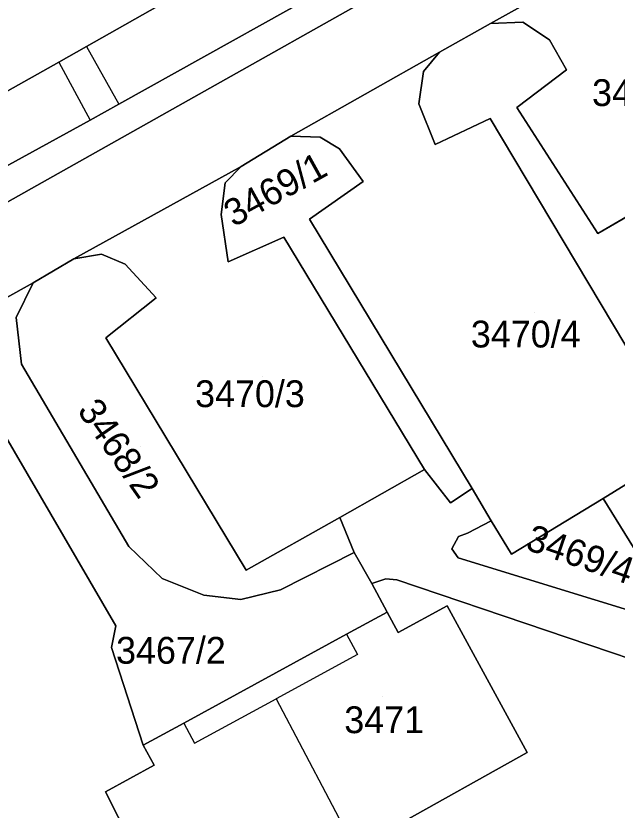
# Model space of a CAD drawing. Extents: x -262715 to -259381, y -1237238 to -1231182.
# Drawn here: x -261416.1 to -261371.3, y -1235520.8 to -1235461.6 of the extents above; entities that cross this region are included whole.
import ezdxf

# ---------------------------------------------------------------- set-up
doc = ezdxf.new("R2010")
doc.units = 0
for name, color, linetype in [('body_kn', 7, 'Continuous'), ('kladpar_druhypozemkov', 7, 'Continuous'), ('kladpar_hranice', 7, 'Continuous'), ('kladpar_parcelnecisla', 7, 'Continuous'), ('kladpar_plochy', 7, 'Continuous'), ('zappar_hrandruhpozemk', 7, 'Continuous')]:
    doc.layers.add(name, color=color, linetype=linetype)

msp = doc.modelspace()

# ---------------------------------------------------------------- linework, layer by layer
at = {"layer": 'body_kn'}
for p, q in [((-261378.3, -1235462.03), (-261378.3, -1235462.03)), ((-261380.71, -1235462.13), (-261380.71, -1235462.13)), ((-261410.84, -1235463.83), (-261410.84, -1235463.83)), ((-261410.84, -1235463.83), (-261410.84, -1235463.83)), ((-261376.32, -1235463.35), (-261376.32, -1235463.35)), ((-261384.52, -1235464.26), (-261384.52, -1235464.26)), ((-261384.52, -1235464.26), (-261384.52, -1235464.26)), ((-261412.91, -1235465), (-261412.91, -1235465)), ((-261412.91, -1235465), (-261412.91, -1235465)), ((-261375.06, -1235465.58), (-261375.06, -1235465.58)), ((-261385.7, -1235465.7), (-261385.7, -1235465.7)), ((-261408.42, -1235468.14), (-261408.42, -1235468.14)), ((-261386.05, -1235468.12), (-261386.05, -1235468.12)), ((-261378.74, -1235468.4), (-261378.74, -1235468.4)), ((-261410.55, -1235469.33), (-261410.55, -1235469.33)), ((-261380.75, -1235469.2), (-261380.75, -1235469.2)), ((-261395.59, -1235470.52), (-261395.59, -1235470.52)), ((-261395.59, -1235470.52), (-261395.59, -1235470.52)), ((-261393.42, -1235470.6), (-261393.42, -1235470.6)), ((-261391.98, -1235471.47), (-261391.98, -1235471.47)), ((-261384.85, -1235471.16), (-261384.85, -1235471.16)), ((-261399.31, -1235472.78), (-261399.31, -1235472.78)), ((-261399.31, -1235472.78), (-261399.31, -1235472.78)), ((-261400.5, -1235474.01), (-261400.5, -1235474.01)), ((-261390.21, -1235473.92), (-261390.21, -1235473.92)), ((-261400.79, -1235476.37), (-261400.79, -1235476.37)), ((-261394.22, -1235476.73), (-261394.22, -1235476.73)), ((-261372.7, -1235477.8), (-261372.7, -1235477.8)), ((-261396.12, -1235478.06), (-261396.12, -1235478.06)), ((-261411.78, -1235479.68), (-261411.78, -1235479.68)), ((-261411.78, -1235479.68), (-261411.78, -1235479.68)), ((-261409.71, -1235479.34), (-261409.71, -1235479.34)), ((-261407.95, -1235480.07), (-261407.95, -1235480.07)), ((-261400.28, -1235479.9), (-261400.28, -1235479.9)), ((-261414.81, -1235481.47), (-261414.81, -1235481.47)), ((-261414.81, -1235481.47), (-261414.81, -1235481.47)), ((-261405.63, -1235482.58), (-261405.63, -1235482.58)), ((-261416.08, -1235484.05), (-261416.08, -1235484.05)), ((-261409.39, -1235485.56), (-261409.39, -1235485.56)), ((-261415.67, -1235487.53), (-261415.67, -1235487.53)), ((-261385.63, -1235495.4), (-261385.63, -1235495.4)), ((-261385.63, -1235495.4), (-261385.63, -1235495.4)), ((-261382.09, -1235496.8), (-261382.09, -1235496.8)), ((-261372.32, -1235497.56), (-261372.32, -1235497.56)), ((-261372.32, -1235497.56), (-261372.32, -1235497.56)), ((-261383.7, -1235497.89), (-261383.7, -1235497.89)), ((-261391.95, -1235498.98), (-261391.95, -1235498.98)), ((-261380.67, -1235499.22), (-261380.67, -1235499.22)), ((-261383.11, -1235500.39), (-261383.11, -1235500.39)), ((-261382.42, -1235500.13), (-261382.42, -1235500.13)), ((-261407.69, -1235501.13), (-261407.69, -1235501.13)), ((-261390.89, -1235501.58), (-261390.89, -1235501.58)), ((-261383.6, -1235501.31), (-261383.6, -1235501.31)), ((-261379.16, -1235501.72), (-261379.16, -1235501.72)), ((-261383.13, -1235501.97), (-261383.13, -1235501.97)), ((-261398.92, -1235502.91), (-261398.92, -1235502.91)), ((-261405.2, -1235503.53), (-261405.2, -1235503.53)), ((-261389.56, -1235503.89), (-261389.56, -1235503.89)), ((-261388.53, -1235503.54), (-261388.53, -1235503.54)), ((-261387.7, -1235503.62), (-261387.7, -1235503.62)), ((-261396.37, -1235504.38), (-261396.37, -1235504.38)), ((-261402.1, -1235504.76), (-261402.1, -1235504.76)), ((-261399.33, -1235505.09), (-261399.33, -1235505.09)), ((-261383.95, -1235505.55), (-261383.95, -1235505.55)), ((-261383.95, -1235505.55), (-261383.95, -1235505.55)), ((-261388.43, -1235506.04), (-261388.43, -1235506.04)), ((-261408.65, -1235507.05), (-261408.65, -1235507.05)), ((-261387.61, -1235507.54), (-261387.61, -1235507.54)), ((-261391.44, -1235507.68), (-261391.44, -1235507.68)), ((-261408.97, -1235508.66), (-261408.97, -1235508.66)), ((-261390.62, -1235509.18), (-261390.62, -1235509.18)), ((-261396.7, -1235512.5), (-261396.7, -1235512.5)), ((-261403.59, -1235514.32), (-261403.59, -1235514.32)), ((-261406.6, -1235515.95), (-261406.6, -1235515.95)), ((-261402.78, -1235515.81), (-261402.78, -1235515.81)), ((-261377.98, -1235516.5), (-261377.98, -1235516.5)), ((-261405.79, -1235517.45), (-261405.79, -1235517.45)), ((-261409.42, -1235519.43), (-261409.42, -1235519.43))]:
    msp.add_line(p, q, dxfattribs=at)
at = {"layer": 'kladpar_druhypozemkov'}
for p, q in [((-261396.45, -1235473.29), (-261396.45, -1235473.29)), ((-261377.41, -1235483.68), (-261377.41, -1235483.68)), ((-261397.69, -1235488.47), (-261397.69, -1235488.47)), ((-261406.84, -1235493.71), (-261406.84, -1235493.71)), ((-261372.34, -1235501.28), (-261372.34, -1235501.28)), ((-261403.88, -1235508.28), (-261403.88, -1235508.28)), ((-261388.74, -1235512.34), (-261388.74, -1235512.34))]:
    msp.add_line(p, q, dxfattribs=at)
at = {"layer": 'kladpar_hranice'}
for p, q in [((-261391.44, -1235507.68), (-261403.59, -1235514.32)), ((-261403.59, -1235514.32), (-261391.44, -1235507.68))]:
    msp.add_line(p, q, dxfattribs=at)
for points in [[(-261380.52, -1235425.85), (-261378.97, -1235428.86), (-261377.67, -1235431.13), (-261372.12, -1235441.55), (-261371.47, -1235444.76), (-261372.72, -1235447.96), (-261393.34, -1235459.75), (-261395.74, -1235461.08), (-261408.42, -1235468.14), (-261410.55, -1235469.33), (-261418.7, -1235473.78)], [(-261417.09, -1235467.37), (-261412.91, -1235465), (-261410.84, -1235463.83), (-261404.37, -1235460.16), (-261397.9, -1235456.5), (-261395.74, -1235455.27), (-261391.65, -1235452.95), (-261393, -1235450.57), (-261376.96, -1235441.51), (-261381.46, -1235433.15), (-261384.05, -1235434.54), (-261385.09, -1235432.6), (-261384.2, -1235432.13), (-261386.02, -1235428.72), (-261380.52, -1235425.85)], [(-261377.82, -1235426.4), (-261370.31, -1235440.22), (-261369.19, -1235443.16), (-261369.47, -1235446.47), (-261370.9, -1235449.61), (-261420.3, -1235477.43), (-261443.34, -1235490.09), (-261470.11, -1235505.2), (-261471.16, -1235503.32), (-261462.48, -1235498.5), (-261472.92, -1235479.85)], [(-261418.7, -1235473.78), (-261410.55, -1235469.33), (-261408.42, -1235468.14), (-261395.74, -1235461.08), (-261393.34, -1235459.75), (-261372.72, -1235447.96), (-261371.47, -1235444.76), (-261372.12, -1235441.55), (-261377.67, -1235431.13), (-261378.97, -1235428.86), (-261377.82, -1235426.4)], [(-261474.22, -1235506.84), (-261470.11, -1235505.2), (-261443.34, -1235490.09), (-261420.3, -1235477.43), (-261370.9, -1235449.61), (-261357.67, -1235441.76), (-261352.68, -1235439.16)], [(-261352.68, -1235439.16), (-261349.41, -1235444.59), (-261351.54, -1235445.98), (-261368.97, -1235455.57), (-261380.71, -1235462.13), (-261384.52, -1235464.26), (-261395.59, -1235470.52), (-261399.31, -1235472.78), (-261411.78, -1235479.68), (-261414.81, -1235481.47), (-261424.88, -1235487.06), (-261432.77, -1235491.2), (-261442.92, -1235497), (-261447.95, -1235499.79), (-261458.29, -1235505.58), (-261466.57, -1235510.22), (-261469.51, -1235511.93), (-261473.53, -1235515.14)], [(-261397.32, -1235442.95), (-261393, -1235450.57), (-261391.65, -1235452.95), (-261395.74, -1235455.27), (-261397.9, -1235456.5), (-261404.37, -1235460.16), (-261410.84, -1235463.83), (-261412.91, -1235465), (-261417.09, -1235467.37), (-261417.71, -1235466.29), (-261422.87, -1235456.81), (-261419.15, -1235454.79), (-261420, -1235453.22), (-261416.97, -1235451.58), (-261416.12, -1235453.14), (-261410.01, -1235449.83), (-261403.89, -1235446.51), (-261404.74, -1235444.94), (-261403.37, -1235444.21), (-261401.61, -1235443.25), (-261400.76, -1235444.82), (-261397.32, -1235442.95)], [(-261368.97, -1235455.57), (-261371.08, -1235458.72), (-261369.88, -1235462.49), (-261365.72, -1235460.76), (-261363.93, -1235463.61), (-261358.9, -1235460.91), (-261358.05, -1235462.55), (-261362.78, -1235465.42), (-261359.77, -1235470.23), (-261372.7, -1235477.8), (-261378.74, -1235468.4), (-261375.06, -1235465.58), (-261376.32, -1235463.35), (-261378.3, -1235462.03), (-261380.71, -1235462.13), (-261368.97, -1235455.57)], [(-261366.09, -1235493.76), (-261380.75, -1235469.2), (-261384.85, -1235471.16), (-261386.05, -1235468.12), (-261385.7, -1235465.7), (-261384.52, -1235464.26), (-261380.71, -1235462.13), (-261378.3, -1235462.03), (-261376.32, -1235463.35), (-261375.06, -1235465.58), (-261378.74, -1235468.4), (-261372.7, -1235477.8), (-261359.77, -1235470.23), (-261362.78, -1235465.42), (-261358.05, -1235462.55)], [(-261384.52, -1235464.26), (-261385.7, -1235465.7), (-261386.05, -1235468.12), (-261384.85, -1235471.16), (-261380.75, -1235469.2), (-261366.09, -1235493.76), (-261370.62, -1235496.52), (-261372.32, -1235497.56), (-261379.16, -1235501.72), (-261380.67, -1235499.22), (-261382.09, -1235496.8), (-261394.22, -1235476.73), (-261390.21, -1235473.92), (-261391.98, -1235471.47), (-261393.42, -1235470.6), (-261395.59, -1235470.52), (-261384.52, -1235464.26)], [(-261395.59, -1235470.52), (-261393.42, -1235470.6), (-261391.98, -1235471.47), (-261390.21, -1235473.92), (-261394.22, -1235476.73), (-261382.09, -1235496.8), (-261383.7, -1235497.89), (-261385.63, -1235495.4), (-261396.12, -1235478.06), (-261400.28, -1235479.9), (-261400.79, -1235476.37), (-261400.5, -1235474.01), (-261399.31, -1235472.78), (-261395.59, -1235470.52)], [(-261399.31, -1235472.78), (-261400.5, -1235474.01), (-261400.79, -1235476.37), (-261400.28, -1235479.9), (-261396.12, -1235478.06), (-261385.63, -1235495.4), (-261391.95, -1235498.98), (-261398.92, -1235502.91), (-261409.39, -1235485.56), (-261405.63, -1235482.58), (-261407.95, -1235480.07), (-261409.71, -1235479.34), (-261411.78, -1235479.68), (-261399.31, -1235472.78)], [(-261411.78, -1235479.68), (-261409.71, -1235479.34), (-261407.95, -1235480.07), (-261405.63, -1235482.58), (-261409.39, -1235485.56), (-261398.92, -1235502.91), (-261391.95, -1235498.98), (-261390.89, -1235501.58), (-261396.37, -1235504.38), (-261399.33, -1235505.09), (-261402.1, -1235504.76), (-261405.2, -1235503.53), (-261407.69, -1235501.13), (-261415.67, -1235487.53), (-261416.08, -1235484.05), (-261414.81, -1235481.47), (-261411.78, -1235479.68)], [(-261403.59, -1235514.32), (-261406.6, -1235515.95), (-261408.97, -1235508.66), (-261408.65, -1235507.05), (-261419.15, -1235489.02), (-261422.06, -1235486.95), (-261423.49, -1235486.65), (-261424.88, -1235487.06), (-261414.81, -1235481.47)], [(-261414.81, -1235481.47), (-261416.08, -1235484.05), (-261415.67, -1235487.53), (-261407.69, -1235501.13), (-261405.2, -1235503.53), (-261402.1, -1235504.76), (-261399.33, -1235505.09), (-261396.37, -1235504.38), (-261390.89, -1235501.58), (-261389.56, -1235503.89), (-261388.43, -1235506.04), (-261391.44, -1235507.68)], [(-261419.15, -1235489.02), (-261408.65, -1235507.05), (-261408.97, -1235508.66), (-261406.6, -1235515.95), (-261405.79, -1235517.45), (-261409.42, -1235519.43), (-261403.63, -1235530.87)], [(-261385.63, -1235495.4), (-261383.7, -1235497.89), (-261382.09, -1235496.8), (-261380.67, -1235499.22), (-261382.42, -1235500.13), (-261383.11, -1235500.39), (-261383.6, -1235501.31), (-261383.13, -1235501.97), (-261367.84, -1235506.69), (-261367.18, -1235505.93), (-261367.99, -1235504.53), (-261372.32, -1235497.56), (-261370.62, -1235496.52), (-261366.14, -1235503.46), (-261365.35, -1235504.84), (-261363.67, -1235507.27), (-261340.71, -1235494.71)], [(-261319.84, -1235594.07), (-261354.76, -1235530.71), (-261365.37, -1235511.18), (-261387.7, -1235503.62), (-261388.53, -1235503.54), (-261389.56, -1235503.89), (-261390.89, -1235501.58), (-261391.95, -1235498.98), (-261385.63, -1235495.4)], [(-261372.32, -1235497.56), (-261367.99, -1235504.53), (-261367.18, -1235505.93), (-261367.84, -1235506.69), (-261383.13, -1235501.97), (-261383.6, -1235501.31), (-261383.11, -1235500.39), (-261382.42, -1235500.13), (-261380.67, -1235499.22), (-261379.16, -1235501.72), (-261372.32, -1235497.56)], [(-261387.85, -1235522.03), (-261377.98, -1235516.5), (-261383.95, -1235505.55), (-261387.61, -1235507.54), (-261388.43, -1235506.04), (-261389.56, -1235503.89), (-261388.53, -1235503.54), (-261387.7, -1235503.62), (-261365.37, -1235511.18), (-261354.76, -1235530.71)], [(-261383.95, -1235505.55), (-261377.98, -1235516.5), (-261387.85, -1235522.03), (-261390.8, -1235523.68), (-261393.64, -1235525.27), (-261403.63, -1235530.87), (-261409.42, -1235519.43), (-261405.79, -1235517.45), (-261406.6, -1235515.95), (-261403.59, -1235514.32)], [(-261391.44, -1235507.68), (-261388.43, -1235506.04), (-261387.61, -1235507.54), (-261383.95, -1235505.55)]]:
    msp.add_lwpolyline(points, dxfattribs=at)
at = {"layer": 'kladpar_plochy'}
for p, q in [((-261380.71, -1235462.13), (-261378.3, -1235462.03)), ((-261378.3, -1235462.03), (-261376.32, -1235463.35)), ((-261384.52, -1235464.26), (-261380.71, -1235462.13)), ((-261376.32, -1235463.35), (-261375.06, -1235465.58)), ((-261385.7, -1235465.7), (-261384.52, -1235464.26)), ((-261375.06, -1235465.58), (-261378.74, -1235468.4)), ((-261386.05, -1235468.12), (-261385.7, -1235465.7)), ((-261384.85, -1235471.16), (-261386.05, -1235468.12)), ((-261378.74, -1235468.4), (-261372.7, -1235477.8)), ((-261380.75, -1235469.2), (-261384.85, -1235471.16)), ((-261366.09, -1235493.76), (-261380.75, -1235469.2)), ((-261372.7, -1235477.8), (-261359.77, -1235470.23))]:
    msp.add_line(p, q, dxfattribs=at)
for points in [[(-261418.7, -1235473.78), (-261410.55, -1235469.33), (-261408.42, -1235468.14), (-261395.74, -1235461.08), (-261393.34, -1235459.75), (-261372.72, -1235447.96), (-261371.47, -1235444.76), (-261372.12, -1235441.55), (-261377.67, -1235431.13), (-261378.97, -1235428.86), (-261377.82, -1235426.4), (-261370.31, -1235440.22), (-261369.19, -1235443.16), (-261369.47, -1235446.47), (-261370.9, -1235449.61), (-261420.3, -1235477.43)], [(-261474.22, -1235506.84), (-261470.11, -1235505.2), (-261443.34, -1235490.09), (-261420.3, -1235477.43), (-261370.9, -1235449.61), (-261357.67, -1235441.76), (-261352.68, -1235439.16), (-261349.41, -1235444.59), (-261351.54, -1235445.98), (-261368.97, -1235455.57), (-261380.71, -1235462.13), (-261384.52, -1235464.26), (-261395.59, -1235470.52), (-261399.31, -1235472.78), (-261411.78, -1235479.68), (-261414.81, -1235481.47), (-261424.88, -1235487.06), (-261432.77, -1235491.2), (-261442.92, -1235497), (-261447.95, -1235499.79), (-261458.29, -1235505.58), (-261466.57, -1235510.22), (-261469.51, -1235511.93), (-261473.53, -1235515.14)], [(-261417.09, -1235467.37), (-261412.91, -1235465), (-261410.84, -1235463.83), (-261404.37, -1235460.16)], [(-261395.74, -1235461.08), (-261408.42, -1235468.14), (-261410.55, -1235469.33), (-261418.7, -1235473.78)], [(-261417.25, -1235525.86), (-261421.49, -1235517.81), (-261422.25, -1235518.17), (-261423.61, -1235515.31), (-261419.04, -1235512.81), (-261426.44, -1235499.28), (-261428.88, -1235494.81), (-261432.68, -1235496.96), (-261434.11, -1235493.83), (-261432.77, -1235491.2), (-261424.88, -1235487.06), (-261423.49, -1235486.65), (-261422.06, -1235486.95), (-261419.15, -1235489.02), (-261408.65, -1235507.05), (-261408.97, -1235508.66), (-261406.6, -1235515.95), (-261405.79, -1235517.45), (-261409.42, -1235519.43), (-261403.63, -1235530.87)], [(-261354.76, -1235530.71), (-261365.37, -1235511.18), (-261387.7, -1235503.62), (-261388.53, -1235503.54), (-261389.56, -1235503.89), (-261390.89, -1235501.58), (-261391.95, -1235498.98), (-261385.63, -1235495.4), (-261383.7, -1235497.89), (-261382.09, -1235496.8), (-261380.67, -1235499.22), (-261382.42, -1235500.13), (-261383.11, -1235500.39), (-261383.6, -1235501.31), (-261383.13, -1235501.97), (-261367.84, -1235506.69), (-261367.18, -1235505.93), (-261367.99, -1235504.53), (-261372.32, -1235497.56), (-261370.62, -1235496.52), (-261366.14, -1235503.46), (-261365.35, -1235504.84), (-261363.67, -1235507.27), (-261340.71, -1235494.71)], [(-261387.85, -1235522.03), (-261377.98, -1235516.5), (-261383.95, -1235505.55), (-261387.61, -1235507.54), (-261388.43, -1235506.04), (-261389.56, -1235503.89), (-261388.53, -1235503.54), (-261387.7, -1235503.62), (-261365.37, -1235511.18), (-261354.76, -1235530.71)]]:
    msp.add_lwpolyline(points, dxfattribs=at)
for points in [[(-261397.32, -1235442.95), (-261393, -1235450.57), (-261391.65, -1235452.95), (-261395.74, -1235455.27), (-261397.9, -1235456.5), (-261404.37, -1235460.16), (-261410.84, -1235463.83), (-261412.91, -1235465), (-261417.09, -1235467.37), (-261417.71, -1235466.29), (-261422.87, -1235456.81), (-261419.15, -1235454.79), (-261420, -1235453.22), (-261416.97, -1235451.58), (-261416.12, -1235453.14), (-261410.01, -1235449.83), (-261403.89, -1235446.51), (-261404.74, -1235444.94), (-261403.37, -1235444.21), (-261401.61, -1235443.25), (-261400.76, -1235444.82)], [(-261368.97, -1235455.57), (-261371.08, -1235458.72), (-261369.88, -1235462.49), (-261365.72, -1235460.76), (-261363.93, -1235463.61), (-261358.9, -1235460.91), (-261358.05, -1235462.55), (-261362.78, -1235465.42), (-261359.77, -1235470.23), (-261372.7, -1235477.8), (-261378.74, -1235468.4), (-261375.06, -1235465.58), (-261376.32, -1235463.35), (-261378.3, -1235462.03), (-261380.71, -1235462.13)], [(-261384.52, -1235464.26), (-261385.7, -1235465.7), (-261386.05, -1235468.12), (-261384.85, -1235471.16), (-261380.75, -1235469.2), (-261366.09, -1235493.76), (-261370.62, -1235496.52), (-261372.32, -1235497.56), (-261379.16, -1235501.72), (-261380.67, -1235499.22), (-261382.09, -1235496.8), (-261394.22, -1235476.73), (-261390.21, -1235473.92), (-261391.98, -1235471.47), (-261393.42, -1235470.6), (-261395.59, -1235470.52)], [(-261395.59, -1235470.52), (-261393.42, -1235470.6), (-261391.98, -1235471.47), (-261390.21, -1235473.92), (-261394.22, -1235476.73), (-261382.09, -1235496.8), (-261383.7, -1235497.89), (-261385.63, -1235495.4), (-261396.12, -1235478.06), (-261400.28, -1235479.9), (-261400.79, -1235476.37), (-261400.5, -1235474.01), (-261399.31, -1235472.78)], [(-261399.31, -1235472.78), (-261400.5, -1235474.01), (-261400.79, -1235476.37), (-261400.28, -1235479.9), (-261396.12, -1235478.06), (-261385.63, -1235495.4), (-261391.95, -1235498.98), (-261398.92, -1235502.91), (-261409.39, -1235485.56), (-261405.63, -1235482.58), (-261407.95, -1235480.07), (-261409.71, -1235479.34), (-261411.78, -1235479.68)], [(-261411.78, -1235479.68), (-261409.71, -1235479.34), (-261407.95, -1235480.07), (-261405.63, -1235482.58), (-261409.39, -1235485.56), (-261398.92, -1235502.91), (-261391.95, -1235498.98), (-261390.89, -1235501.58), (-261396.37, -1235504.38), (-261399.33, -1235505.09), (-261402.1, -1235504.76), (-261405.2, -1235503.53), (-261407.69, -1235501.13), (-261415.67, -1235487.53), (-261416.08, -1235484.05), (-261414.81, -1235481.47)], [(-261414.81, -1235481.47), (-261416.08, -1235484.05), (-261415.67, -1235487.53), (-261407.69, -1235501.13), (-261405.2, -1235503.53), (-261402.1, -1235504.76), (-261399.33, -1235505.09), (-261396.37, -1235504.38), (-261390.89, -1235501.58), (-261389.56, -1235503.89), (-261388.43, -1235506.04), (-261391.44, -1235507.68), (-261403.59, -1235514.32), (-261406.6, -1235515.95), (-261408.97, -1235508.66), (-261408.65, -1235507.05), (-261419.15, -1235489.02), (-261422.06, -1235486.95), (-261423.49, -1235486.65), (-261424.88, -1235487.06)], [(-261372.32, -1235497.56), (-261367.99, -1235504.53), (-261367.18, -1235505.93), (-261367.84, -1235506.69), (-261383.13, -1235501.97), (-261383.6, -1235501.31), (-261383.11, -1235500.39), (-261382.42, -1235500.13), (-261380.67, -1235499.22), (-261379.16, -1235501.72)], [(-261383.95, -1235505.55), (-261377.98, -1235516.5), (-261387.85, -1235522.03), (-261390.8, -1235523.68), (-261393.64, -1235525.27), (-261403.63, -1235530.87), (-261409.42, -1235519.43), (-261405.79, -1235517.45), (-261406.6, -1235515.95), (-261403.59, -1235514.32), (-261391.44, -1235507.68), (-261388.43, -1235506.04), (-261387.61, -1235507.54)]]:
    msp.add_lwpolyline(points, close=True, dxfattribs=at)
at = {"layer": 'zappar_hrandruhpozemk'}
for p, q in [((-261410.84, -1235463.83), (-261408.42, -1235468.14)), ((-261412.91, -1235465), (-261410.55, -1235469.33)), ((-261391.44, -1235507.68), (-261390.62, -1235509.18)), ((-261390.62, -1235509.18), (-261396.7, -1235512.5)), ((-261403.59, -1235514.32), (-261402.78, -1235515.81))]:
    msp.add_line(p, q, dxfattribs=at)
msp.add_lwpolyline([(-261402.78, -1235515.81), (-261396.7, -1235512.5), (-261390.8, -1235523.68)], dxfattribs=at)

# ---------------------------------------------------------------- texts
at = {"layer": 'kladpar_parcelnecisla'}
for s, p in [('3470/5', (-261373.142, -1235468.28)), ('3470/4', (-261382.177, -1235486.29)), ('3470/3', (-261402.739, -1235490.74)), ('3467/2', (-261408.632, -1235509.88)), ('3471', (-261391.616, -1235515.06))]:
    msp.add_text(s, height=2, dxfattribs=at).set_placement(p)
for s, rotation, p in [('3469/1', 29, (-261399.868, -1235477.347)), ('3468/2', 305, (-261411.577, -1235491.01)), ('3469/4', 341, (-261378.198, -1235501.323))]:
    msp.add_text(s, height=2, rotation=rotation, dxfattribs=at).set_placement(p)

doc.saveas('drawing.dxf')
